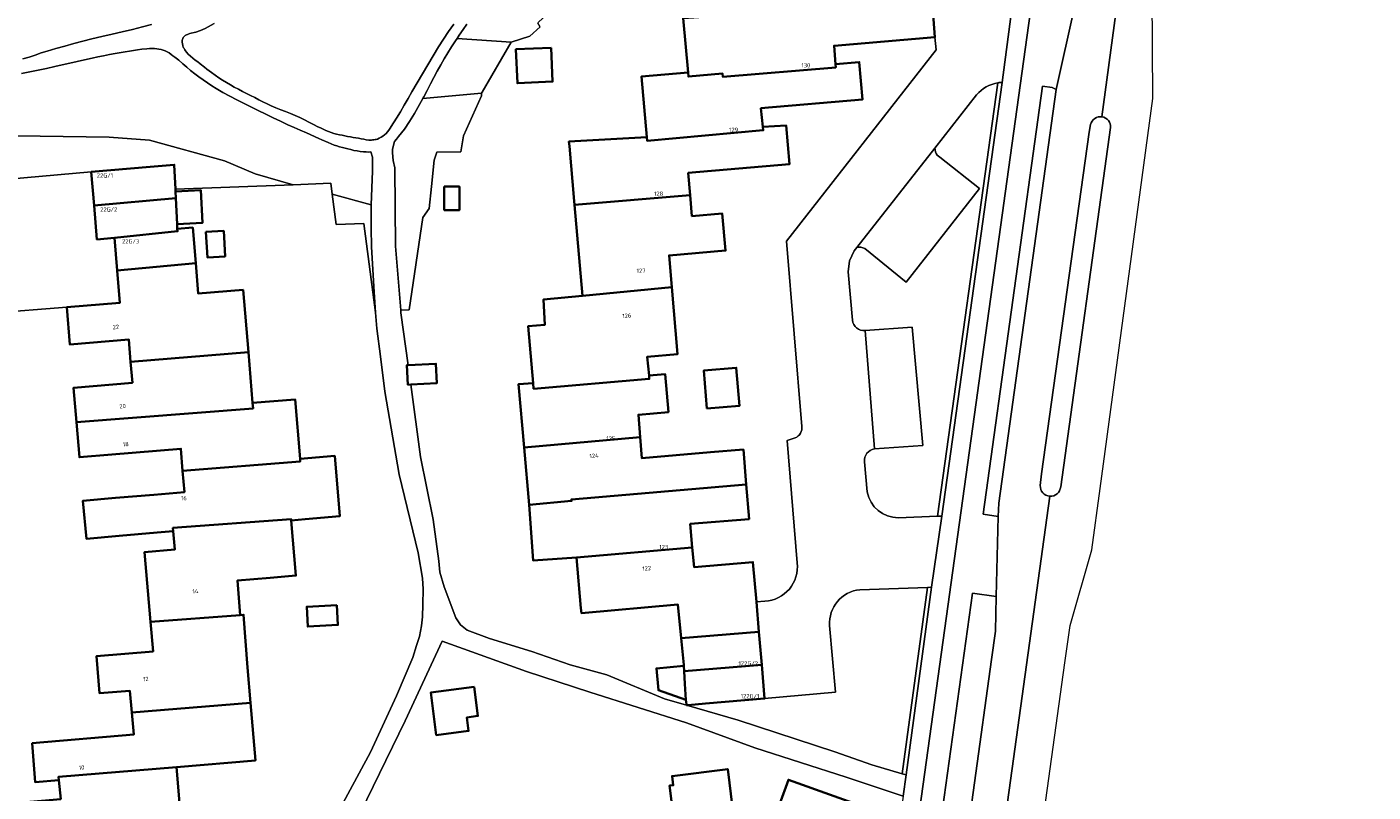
# Model space of a CAD drawing. Header units: metres. Extents: x 197700 to 204338, y 317132 to 325229.
# Tile 744 of 1056: x 203457 to 203571, y 318884 to 318949. Entities that reach past the tile are written whole.
import ezdxf
from ezdxf.enums import TextEntityAlignment as Align

# ---------------------------------------------------------------- set-up
doc = ezdxf.new("R2010")
doc.units = ezdxf.units.M
for name, color, linetype, lineweight in [('B-WE-GR-BEPLANTING_CULTUUR_BOSPLANTSOEN-GV', 90, 'Continuous', 18), ('B-WE-GR-BEPLANTING_CULTUUR_HEESTERS-GV', 90, 'Continuous', 18), ('B-WE-GR-GRAS-GV', 60, 'Continuous', 13), ('B-WE-IE-TERREINAFSCHEIDING_KUNSTMATIG_HEKWERK-G', 20, 'IE-TERREINAFSCHEIDING-KUNSTMATIG', 18), ('B-WE-OG-BEBOUWING-GV', 7, 'Continuous', 35), ('B-WE-OG-BEBOUWING-T18', 10, 'Continuous', 18), ('B-WE-OG-TERREIN_CULTUURSCHEIDING-GV', 7, 'Continuous', 18), ('B-WE-OG-TERREIN_ERF-GV', 7, 'Continuous', 18), ('B-WE-VH-VERHARDING_ASFALT-GV', 252, 'Continuous', 18), ('B-WE-VH-VERHARDING_BETONSTRAATSTEEN-GV', 252, 'Continuous', 18), ('B-WE-VH-VERHARDING_GESLOTEN-GV', 252, 'Continuous', 18), ('B-WE-VH-VERHARDING_OPEN-GV', 252, 'Continuous', 18), ('B-WE-VH-VERHARDING_TEGEL-GV', 252, 'Continuous', 18)]:
    doc.layers.add(name, color=color, linetype=linetype, lineweight=lineweight)
doc.styles.add('NLCS-ISO-M200-T18', font='NLCS-ISO.ttf', dxfattribs={"height": 0.36})
doc.linetypes.add('IE-TERREINAFSCHEIDING-KUNSTMATIG', pattern='A,4,[82,NLCS.SHX,S=0.75,R=90,X=0,Y=0],4,-2', length=10)

msp = doc.modelspace()

# ---------------------------------------------------------------- linework, layer by layer
at = {"layer": 'B-WE-GR-BEPLANTING_CULTUUR_BOSPLANTSOEN-GV'}
msp.add_lwpolyline([(203493.88, 318948.996), (203493.555, 318948.528), (203493.235, 318948.057), (203493.044, 318947.769), (203497.618, 318947.472), (203499.199, 318947.97), (203500.074, 318948.758)], dxfattribs=at)
for points in [[(203490.88, 318935.253), (203491.098, 318937.463), (203491.321, 318938.15), (203493.354, 318938.182), (203493.596, 318939.536), (203495.105, 318942.922), (203495.122, 318943.147), (203490.144, 318942.687), (203489.444, 318941.438), (203489.033, 318940.749), (203488.588, 318940.086), (203488.092, 318939.465), (203487.922, 318939.264), (203487.753, 318939.059), (203487.578, 318938.406), (203487.573, 318938.101), (203487.634, 318937.452), (203487.775, 318936.822), (203487.845, 318930.209), (203488.277, 318924.765), (203488.996, 318924.819), (203490.15, 318932.629), (203490.697, 318933.398)], [(203467.09, 318936.914), (203469.128, 318937.085), (203469.225, 318935.012), (203479.172, 318935.396), (203475.963, 318936.306), (203473.369, 318937.411), (203467.034, 318939.155), (203463.632, 318939.41), (203455.851, 318939.538), (203451.824, 318937.896), (203451.857, 318937.724), (203451.899, 318937.496), (203452.109, 318936.307), (203452.234, 318935.605), (203452.27, 318935.608), (203462.1, 318936.495)], [(203486.152, 318924.591), (203486.029, 318926.297), (203485.817, 318930.14), (203485.772, 318931.727), (203485.778, 318933.681), (203482.479, 318934.585), (203482.82, 318932.035), (203485.155, 318932.125)]]:
    msp.add_lwpolyline(points, close=True, dxfattribs=at)
at = {"layer": 'B-WE-GR-BEPLANTING_CULTUUR_HEESTERS-GV'}
for points in [[(203456.328, 318946.048), (203456.84, 318946.203), (203457.348, 318946.375), (203457.855, 318946.55), (203458.366, 318946.712), (203459.121, 318946.928), (203459.879, 318947.138), (203460.638, 318947.342), (203461.398, 318947.541), (203462.159, 318947.736), (203463.013, 318947.945), (203463.869, 318948.145), (203464.727, 318948.341), (203465.583, 318948.541), (203466.436, 318948.752), (203467.192, 318948.953)], [(203538.786, 318944.024), (203533.693, 318907.336), (203534.046, 318907.351), (203539.147, 318944.061)]]:
    msp.add_lwpolyline(points, dxfattribs=at)
msp.add_lwpolyline([(203539.147, 318944.061, 0.0315625), (203538.786, 318944.024)], format="xyb", dxfattribs=at)
for points in [[(203532.827, 318901.312), (203530.683, 318885.543), (203531.017, 318885.444), (203533.187, 318901.324)], [(203532.489, 318853.443), (203538.244, 318895.211), (203538.576, 318897.601), (203538.643, 318900.545), (203536.627, 318900.835), (203529.876, 318852.069), (203530.528, 318851.974), (203530.941, 318851.997), (203531.314, 318852.177), (203532.108, 318852.777), (203532.364, 318853.072)]]:
    msp.add_lwpolyline(points, close=True, dxfattribs=at)
at = {"layer": 'B-WE-GR-GRAS-GV'}
msp.add_lwpolyline([(203495.122, 318943.147), (203495.171, 318943.231), (203497.618, 318947.472), (203493.044, 318947.769), (203492.908, 318947.565), (203492.585, 318947.069), (203492.269, 318946.569), (203491.96, 318946.065), (203491.66, 318945.556), (203491.363, 318945.018), (203491.081, 318944.472), (203490.805, 318943.923), (203490.524, 318943.377), (203490.229, 318942.838), (203490.144, 318942.687)], close=True, dxfattribs=at)
at = {"layer": 'B-WE-IE-TERREINAFSCHEIDING_KUNSTMATIG_HEKWERK-G'}
for points in [[(203497.618, 318947.472), (203499.199, 318947.97), (203500.074, 318948.758), (203499.866, 318949.087), (203504.52, 318953.508), (203511.638, 318959.657), (203519.038, 318966.147), (203526.706, 318967.085), (203526.803, 318965.773), (203528.336, 318965.901)], [(203495.171, 318943.231), (203497.618, 318947.472)], [(203491.098, 318937.463), (203491.321, 318938.15), (203493.354, 318938.182), (203493.596, 318939.536), (203495.105, 318942.922), (203495.122, 318943.147)], [(203495.122, 318943.147), (203495.171, 318943.231)], [(203488.277, 318924.765), (203487.845, 318930.209), (203487.775, 318936.822)], [(203488.905, 318920.119), (203488.294, 318924.545), (203488.277, 318924.765)], [(203510.602, 318891.879), (203505.708, 318893.897), (203502.608, 318894.75), (203499.361, 318895.875), (203495.779, 318896.994), (203493.897, 318897.698), (203493.343, 318898.138), (203492.933, 318898.731), (203491.94, 318901.355), (203491.576, 318902.615), (203491.498, 318903.538), (203491.03, 318907.048), (203489.949, 318912.351), (203489.131, 318918.478)], [(203530.771, 318883.64), (203525.952, 318885.235), (203518.231, 318887.74), (203512.437, 318889.847), (203504.287, 318892.439), (203498.91, 318894.184), (203491.795, 318896.755), (203488.657, 318890.013), (203482.718, 318877.786), (203478.813, 318869.967), (203477.654, 318867.552)]]:
    msp.add_lwpolyline(points, dxfattribs=at)
at = {"layer": 'B-WE-OG-BEBOUWING-GV'}
for points in [[(203512.616, 318944.556), (203515.506, 318944.801), (203515.53, 318944.522), (203525.078, 318945.331), (203525.057, 318945.6), (203524.933, 318947.166), (203533.465, 318947.879), (203533.253, 318950.558), (203533.231, 318950.837), (203521.447, 318949.859), (203521.41, 318950.29), (203514.835, 318949.908), (203514.857, 318949.658), (203512.182, 318949.503), (203512.588, 318944.892)], [(203500.992, 318946.995), (203498.016, 318946.861), (203498.144, 318943.99), (203501.12, 318944.123)], [(203525.057, 318945.6), (203525.078, 318945.331), (203515.53, 318944.522), (203515.506, 318944.801), (203512.616, 318944.556), (203512.588, 318944.892), (203508.638, 318944.544), (203509.088, 318939.433), (203509.115, 318939.122), (203518.945, 318940.012), (203518.914, 318940.29), (203518.74, 318941.867), (203527.328, 318942.598), (203527.061, 318945.772)], [(203518.914, 318940.29), (203518.945, 318940.012), (203509.115, 318939.122), (203509.088, 318939.433), (203505.554, 318939.228), (203502.511, 318939.051), (203502.544, 318938.67), (203502.955, 318934.004), (203502.981, 318933.704), (203512.762, 318934.523), (203512.603, 318936.401), (203521.174, 318937.138), (203520.891, 318940.41)], [(203462.1, 318936.495), (203462.339, 318933.635), (203469.261, 318934.246), (203469.234, 318934.824), (203469.225, 318935.012), (203469.128, 318937.085), (203467.09, 318936.914)], [(203491.96, 318935.239), (203491.96, 318933.249), (203493.244, 318933.249), (203493.244, 318935.239)], [(203464.064, 318930.896), (203469.404, 318931.452), (203469.382, 318931.666), (203469.364, 318932.056), (203469.261, 318934.246), (203462.339, 318933.635), (203462.579, 318930.771)], [(203469.234, 318934.824), (203469.261, 318934.246), (203469.364, 318932.056), (203471.519, 318932.175), (203471.365, 318934.943)], [(203511.207, 318926.737), (203510.973, 318929.416), (203515.757, 318929.816), (203515.48, 318932.951), (203512.914, 318932.737), (203512.762, 318934.523), (203502.981, 318933.704), (203503.66, 318926.005)], [(203469.404, 318931.452), (203464.064, 318930.896), (203464.29, 318928.142), (203470.938, 318928.753), (203470.684, 318931.776), (203469.382, 318931.666)], [(203471.806, 318931.41), (203471.927, 318929.241), (203473.426, 318929.324), (203473.306, 318931.493)], [(203475.392, 318921.222), (203474.948, 318926.499), (203471.155, 318926.18), (203470.938, 318928.753), (203464.29, 318928.142), (203464.515, 318925.391), (203460.03, 318925.023), (203460.289, 318921.874), (203465.27, 318922.304), (203465.436, 318920.41)], [(203503.66, 318926.005), (203500.357, 318925.684), (203500.482, 318923.541), (203499.056, 318923.416), (203499.481, 318918.592), (203499.521, 318918.122), (203509.306, 318918.961), (203509.28, 318919.24), (203509.133, 318920.832), (203511.703, 318921.057), (203511.207, 318926.737)], [(203475.392, 318921.222), (203465.436, 318920.41), (203465.592, 318918.629), (203460.609, 318918.213), (203460.853, 318915.293), (203475.793, 318916.459), (203475.753, 318916.926)], [(203488.905, 318920.119), (203488.789, 318920.112), (203488.881, 318918.464), (203489.131, 318918.478), (203491.344, 318918.601), (203491.253, 318920.249)], [(203498.714, 318913.167), (203508.527, 318914.015), (203508.384, 318915.924), (203510.924, 318916.153), (203510.635, 318919.362), (203509.28, 318919.24), (203509.306, 318918.961), (203499.521, 318918.122), (203499.481, 318918.592), (203498.243, 318918.52)], [(203514.182, 318916.446), (203516.923, 318916.667), (203516.662, 318919.904), (203513.921, 318919.682)], [(203479.763, 318912.197), (203479.34, 318917.228), (203475.753, 318916.926), (203475.793, 318916.459), (203460.853, 318915.293), (203461.1, 318912.33), (203463.839, 318912.561), (203469.681, 318913.054), (203469.832, 318911.187), (203479.781, 318911.973)], [(203508.527, 318914.015), (203498.714, 318913.167), (203499.141, 318908.311), (203502.727, 318908.627), (203502.716, 318908.761), (203517.504, 318910.033), (203517.259, 318912.984), (203514.494, 318912.751), (203508.659, 318912.258)], [(203469.034, 318906.075), (203469.008, 318906.348), (203479.007, 318907.095), (203479.017, 318906.984), (203480.193, 318907.087), (203483.123, 318907.338), (203482.693, 318912.444), (203479.763, 318912.197), (203479.781, 318911.973), (203469.832, 318911.187), (203469.979, 318909.38), (203467.408, 318909.15), (203464.169, 318908.902), (203461.4, 318908.65), (203461.694, 318905.425), (203464.462, 318905.677), (203467.679, 318905.96)], [(203503.148, 318903.853), (203512.943, 318904.682), (203512.765, 318906.68), (203517.748, 318907.094), (203517.504, 318910.033), (203502.716, 318908.761), (203502.727, 318908.627), (203499.141, 318908.311), (203499.485, 318903.587)], [(203479.017, 318906.984), (203479.007, 318907.095), (203469.008, 318906.348), (203469.034, 318906.075), (203469.187, 318904.523), (203466.616, 318904.306), (203467.125, 318898.386), (203474.697, 318898.971), (203474.477, 318901.91), (203477.226, 318902.122), (203479.411, 318902.306)], [(203512.943, 318904.682), (203503.148, 318903.853), (203503.527, 318899.551), (203503.563, 318899.139), (203511.721, 318899.857), (203511.995, 318897.026), (203518.571, 318897.562), (203518.358, 318900.081), (203518.072, 318903.456), (203513.09, 318903.034)], [(203482.872, 318899.817), (203480.324, 318899.668), (203480.422, 318897.991), (203482.969, 318898.14)], [(203465.533, 318890.732), (203475.579, 318891.54), (203475.327, 318894.541), (203474.983, 318898.993), (203474.697, 318898.971), (203467.125, 318898.386), (203467.339, 318895.899), (203462.537, 318895.485), (203462.807, 318892.348), (203465.36, 318892.561)], [(203518.809, 318894.752), (203518.571, 318897.562), (203511.995, 318897.026), (203512.215, 318894.762), (203512.221, 318894.667), (203512.251, 318894.208)], [(203512.251, 318894.208), (203512.221, 318894.667), (203509.902, 318894.455), (203510.071, 318892.607), (203512.406, 318891.805), (203512.32, 318893.144)], [(203512.443, 318891.342), (203512.58, 318891.354), (203514.065, 318891.48), (203519.05, 318891.902), (203518.809, 318894.752), (203512.251, 318894.208), (203512.32, 318893.144), (203512.406, 318891.805), (203512.418, 318891.626), (203512.438, 318891.396)], [(203494.499, 318892.886), (203490.816, 318892.413), (203491.279, 318888.806), (203494.026, 318889.159), (203493.878, 318890.31), (203494.814, 318890.43)], [(203475.579, 318891.54), (203465.533, 318890.732), (203465.709, 318888.861), (203457.12, 318888.121), (203457.368, 318884.815), (203459.374, 318885.008), (203459.347, 318885.287), (203469.318, 318886.097), (203475.989, 318886.667)], [(203459.374, 318885.008), (203459.531, 318883.388), (203450.975, 318882.658), (203451.256, 318879.458), (203453.269, 318879.634), (203453.251, 318879.913), (203462.786, 318880.795), (203462.816, 318880.445), (203466.933, 318880.796), (203469.744, 318881.033), (203469.318, 318886.097), (203459.347, 318885.287)], [(203520.716, 318869.318), (203519.865, 318876.265), (203517.145, 318875.932), (203516.962, 318877.474), (203516.341, 318882.688), (203515.939, 318885.928), (203511.238, 318885.338), (203511.333, 318884.571), (203511.015, 318884.532), (203511.318, 318882.086), (203512.496, 318872.563), (203514.58, 318872.825), (203515.079, 318868.644)], [(203526.826, 318880.567), (203528.049, 318880.13), (203528.812, 318882.265), (203521.07, 318885.033), (203520.32, 318882.935), (203521.976, 318882.343)]]:
    msp.add_lwpolyline(points, close=True, dxfattribs=at)
at = {"layer": 'B-WE-OG-TERREIN_CULTUURSCHEIDING-GV'}
for points in [[(203472.493, 318949.04), (203471.731, 318948.634), (203471.344, 318948.45), (203470.944, 318948.302), (203470.817, 318948.27), (203470.559, 318948.218), (203470.432, 318948.186), (203470.309, 318948.143), (203470.241, 318948.115), (203470.173, 318948.085), (203470.106, 318948.053), (203470.044, 318948.015), (203469.989, 318947.971), (203469.936, 318947.914), (203469.888, 318947.848), (203469.847, 318947.776), (203469.815, 318947.702), (203469.794, 318947.627), (203469.787, 318947.562), (203469.789, 318947.494), (203469.797, 318947.425), (203469.809, 318947.356), (203469.823, 318947.289), (203469.841, 318947.212), (203469.863, 318947.135), (203469.89, 318947.059), (203469.92, 318946.986), (203469.953, 318946.914), (203470.011, 318946.813), (203470.078, 318946.717), (203470.152, 318946.625), (203470.308, 318946.448), (203470.489, 318946.266), (203470.687, 318946.099), (203470.895, 318945.943), (203471.106, 318945.79), (203471.313, 318945.633), (203471.693, 318945.334), (203471.884, 318945.186), (203472.076, 318945.04), (203472.27, 318944.896), (203472.582, 318944.673), (203472.897, 318944.455), (203473.217, 318944.242), (203473.541, 318944.037), (203473.869, 318943.839), (203474.205, 318943.651), (203474.546, 318943.472), (203474.891, 318943.3), (203475.237, 318943.129), (203475.581, 318942.956), (203475.928, 318942.776), (203476.274, 318942.593), (203476.62, 318942.412), (203476.969, 318942.236), (203477.322, 318942.069), (203477.725, 318941.898), (203478.133, 318941.74), (203478.544, 318941.587), (203478.953, 318941.43), (203479.357, 318941.261), (203479.745, 318941.079), (203480.128, 318940.885), (203480.509, 318940.688), (203480.891, 318940.493), (203481.278, 318940.307), (203481.499, 318940.204), (203481.72, 318940.099), (203481.942, 318939.997), (203482.167, 318939.902), (203482.395, 318939.818), (203482.623, 318939.747), (203482.854, 318939.686), (203483.088, 318939.631), (203483.322, 318939.581), (203483.557, 318939.532), (203483.788, 318939.486), (203484.02, 318939.444), (203484.252, 318939.404), (203484.717, 318939.33), (203484.934, 318939.29), (203485.151, 318939.244), (203485.368, 318939.202), (203485.585, 318939.176), (203485.801, 318939.176), (203485.903, 318939.185), (203486.006, 318939.197), (203486.108, 318939.214), (203486.209, 318939.236), (203486.306, 318939.264), (203486.468, 318939.33), (203486.624, 318939.415), (203486.773, 318939.515), (203486.913, 318939.627), (203487.044, 318939.744), (203487.165, 318939.875), (203487.273, 318940.019), (203487.373, 318940.171), (203487.471, 318940.325), (203487.925, 318941.017), (203488.26, 318941.57), (203488.582, 318942.131), (203488.901, 318942.694), (203489.226, 318943.254), (203489.674, 318944.02), (203490.563, 318945.556), (203491.016, 318946.319), (203491.484, 318947.072), (203491.902, 318947.718), (203492.328, 318948.36), (203492.761, 318948.996)], [(203455.851, 318939.538), (203463.632, 318939.41), (203467.034, 318939.155), (203473.369, 318937.411), (203475.963, 318936.306), (203479.172, 318935.396), (203482.354, 318935.519), (203482.479, 318934.585), (203485.778, 318933.681), (203485.884, 318936.537), (203485.894, 318937.263), (203485.879, 318937.735), (203485.75, 318938.167), (203485.585, 318938.166), (203485.353, 318938.173), (203485.123, 318938.187), (203484.857, 318938.214), (203484.591, 318938.255), (203484.327, 318938.306), (203484.064, 318938.365), (203483.802, 318938.426), (203483.572, 318938.482), (203483.342, 318938.542), (203483.114, 318938.606), (203482.887, 318938.675), (203482.663, 318938.75), (203482.396, 318938.851), (203482.133, 318938.963), (203481.613, 318939.202), (203481.352, 318939.319), (203480.307, 318939.777), (203479.785, 318940.007), (203479.264, 318940.24), (203478.745, 318940.477), (203478.114, 318940.77), (203477.484, 318941.067), (203476.857, 318941.368), (203476.231, 318941.674), (203474.418, 318942.581), (203473.826, 318942.886), (203473.242, 318943.204), (203472.67, 318943.542), (203472.298, 318943.777), (203471.93, 318944.02), (203471.566, 318944.269), (203471.207, 318944.524), (203470.853, 318944.787), (203470.512, 318945.062), (203470.18, 318945.351), (203469.852, 318945.643), (203469.518, 318945.928), (203469.17, 318946.195), (203469.011, 318946.313), (203468.851, 318946.434), (203468.69, 318946.549), (203468.523, 318946.653), (203468.348, 318946.738), (203468.179, 318946.797), (203468.004, 318946.842), (203467.824, 318946.875), (203467.643, 318946.9), (203467.463, 318946.918), (203467.246, 318946.927), (203467.029, 318946.921), (203466.81, 318946.905), (203466.374, 318946.862), (203466.023, 318946.823), (203465.673, 318946.771), (203465.325, 318946.713), (203464.976, 318946.65), (203464.136, 318946.502), (203463.644, 318946.411), (203463.153, 318946.316), (203462.663, 318946.218), (203462.173, 318946.117), (203461.541, 318945.98), (203460.91, 318945.835), (203460.28, 318945.687), (203459.649, 318945.54), (203459.018, 318945.398), (203458.313, 318945.244), (203457.607, 318945.092), (203456.9, 318944.944), (203456.193, 318944.802)], [(203536.987, 318942.995), (203533.459, 318938.496)], [(203533.693, 318907.336), (203538.786, 318944.024)], [(203533.641, 318937.9), (203533.874, 318937.733), (203537.232, 318935.072), (203531.04, 318927.155), (203527.527, 318929.991)], [(203526.857, 318930.078), (203526.632, 318929.79), (203526.23, 318928.951), (203526.138, 318928.026), (203526.484, 318923.928)], [(203527.559, 318923.052), (203531.549, 318923.34), (203532.442, 318913.332), (203528.359, 318913.029)], [(203527.503, 318911.945), (203527.735, 318909.392)], [(203530.367, 318907.198), (203533.693, 318907.336)], [(203512.58, 318891.354), (203512.443, 318891.342), (203516.822, 318890.085), (203524.985, 318887.395), (203528.14, 318886.293), (203530.683, 318885.543), (203532.827, 318901.312), (203527.12, 318901.117)], [(203524.556, 318898.074), (203525.045, 318892.435), (203519.05, 318891.902), (203514.065, 318891.48), (203512.58, 318891.354)]]:
    msp.add_lwpolyline(points, dxfattribs=at)
for points in [[(203538.786, 318944.024, 0.1808006), (203536.987, 318942.995)], [(203533.459, 318938.496, 0.1401667), (203533.641, 318937.9)], [(203527.527, 318929.991, 0.2012019), (203526.857, 318930.078)], [(203526.484, 318923.928, 0.406361), (203527.559, 318923.052)], [(203528.359, 318913.029, 0.411353), (203527.503, 318911.945)], [(203527.735, 318909.392, 0.3576713), (203530.367, 318907.198)], [(203527.12, 318901.117, 0.409324), (203524.556, 318898.074)]]:
    msp.add_lwpolyline(points, format="xyb", dxfattribs=at)
at = {"layer": 'B-WE-OG-TERREIN_ERF-GV'}
for points in [[(203500.074, 318948.758), (203499.199, 318947.97), (203497.618, 318947.472), (203495.171, 318943.231), (203495.122, 318943.147), (203495.105, 318942.922), (203493.596, 318939.536), (203493.354, 318938.182), (203491.321, 318938.15), (203491.098, 318937.463), (203490.88, 318935.253), (203490.697, 318933.398), (203490.15, 318932.629), (203488.996, 318924.819), (203488.277, 318924.765), (203488.294, 318924.545), (203488.905, 318920.119), (203491.253, 318920.249), (203491.344, 318918.601), (203489.131, 318918.478), (203489.949, 318912.351), (203491.03, 318907.048), (203491.498, 318903.538), (203491.576, 318902.615), (203491.94, 318901.355), (203492.933, 318898.731), (203493.343, 318898.138), (203493.897, 318897.698), (203495.779, 318896.994), (203499.361, 318895.875), (203502.608, 318894.75), (203505.708, 318893.897), (203510.602, 318891.879), (203512.443, 318891.342), (203512.438, 318891.396), (203512.418, 318891.626), (203512.406, 318891.805), (203510.071, 318892.607), (203509.902, 318894.455), (203512.221, 318894.667), (203512.215, 318894.762), (203511.995, 318897.026), (203511.721, 318899.857), (203503.563, 318899.139), (203503.527, 318899.551), (203503.148, 318903.853), (203499.485, 318903.587), (203499.141, 318908.311), (203498.714, 318913.167), (203498.243, 318918.52), (203499.481, 318918.592), (203499.056, 318923.416), (203500.482, 318923.541), (203500.357, 318925.684), (203503.66, 318926.005), (203502.981, 318933.704), (203502.955, 318934.004), (203502.544, 318938.67), (203502.511, 318939.051), (203505.554, 318939.228), (203509.088, 318939.433), (203508.638, 318944.544), (203512.588, 318944.892), (203512.182, 318949.503)], [(203522.213, 318914.939), (203520.899, 318930.629), (203533.58, 318946.816), (203533.465, 318947.879), (203524.933, 318947.166), (203525.057, 318945.6), (203527.061, 318945.772), (203527.328, 318942.598), (203518.74, 318941.867), (203518.914, 318940.29), (203520.891, 318940.41), (203521.174, 318937.138), (203512.603, 318936.401), (203512.762, 318934.523), (203512.914, 318932.737), (203515.48, 318932.951), (203515.757, 318929.816), (203510.973, 318929.416), (203511.207, 318926.737), (203511.703, 318921.057), (203509.133, 318920.832), (203509.28, 318919.24)], [(203480.923, 318878.469), (203485.712, 318887.379), (203487.927, 318892.141), (203489.291, 318895.385), (203489.617, 318896.408), (203489.858, 318897.156), (203490.025, 318898.046), (203490.119, 318898.808), (203490.155, 318899.857), (203490.178, 318901.17), (203490.123, 318902.095), (203489.743, 318904.242), (203488.152, 318910.869), (203486.945, 318917.886), (203486.568, 318920.861), (203486.252, 318923.214), (203486.152, 318924.591), (203485.155, 318932.125), (203482.82, 318932.035), (203482.479, 318934.585), (203482.354, 318935.519), (203479.172, 318935.396), (203469.225, 318935.012), (203469.234, 318934.824), (203471.365, 318934.943), (203471.519, 318932.175), (203469.364, 318932.056), (203469.382, 318931.666), (203470.684, 318931.776), (203470.938, 318928.753), (203471.155, 318926.18), (203474.948, 318926.499), (203475.392, 318921.222), (203475.753, 318916.926), (203479.34, 318917.228), (203479.763, 318912.197), (203482.693, 318912.444), (203483.123, 318907.338), (203480.193, 318907.087), (203479.017, 318906.984), (203479.411, 318902.306), (203477.226, 318902.122), (203474.477, 318901.91), (203474.697, 318898.971), (203474.983, 318898.993), (203475.327, 318894.541), (203475.579, 318891.54), (203475.989, 318886.667), (203469.318, 318886.097), (203469.744, 318881.033)], [(203459.531, 318883.388), (203459.374, 318885.008), (203457.368, 318884.815), (203457.12, 318888.121), (203465.709, 318888.861), (203465.533, 318890.732), (203465.36, 318892.561), (203462.807, 318892.348), (203462.537, 318895.485), (203467.339, 318895.899), (203467.125, 318898.386), (203466.616, 318904.306), (203469.187, 318904.523), (203469.034, 318906.075), (203467.679, 318905.96), (203464.462, 318905.677), (203461.694, 318905.425), (203461.4, 318908.65), (203464.169, 318908.902), (203467.408, 318909.15), (203469.979, 318909.38), (203469.832, 318911.187), (203469.681, 318913.054), (203463.839, 318912.561), (203461.1, 318912.33), (203460.853, 318915.293), (203460.609, 318918.213), (203465.592, 318918.629), (203465.436, 318920.41), (203465.27, 318922.304), (203460.289, 318921.874), (203460.03, 318925.023), (203453.624, 318924.516)], [(203509.28, 318919.24), (203510.635, 318919.362), (203510.924, 318916.153), (203508.384, 318915.924), (203508.527, 318914.015), (203508.659, 318912.258), (203514.494, 318912.751), (203517.259, 318912.984), (203517.504, 318910.033), (203517.748, 318907.094), (203512.765, 318906.68), (203512.943, 318904.682), (203513.09, 318903.034), (203518.072, 318903.456), (203518.358, 318900.081), (203519.09, 318900.143)], [(203521.805, 318903.382), (203520.956, 318913.758), (203521.651, 318913.961)], [(203530.771, 318883.64), (203525.952, 318885.235), (203518.231, 318887.74), (203512.437, 318889.847), (203504.287, 318892.439), (203498.91, 318894.184), (203491.795, 318896.755), (203488.657, 318890.013), (203482.718, 318877.786)], [(203511.318, 318882.086), (203511.015, 318884.532), (203511.333, 318884.571), (203511.238, 318885.338), (203515.939, 318885.928), (203516.341, 318882.688)]]:
    msp.add_lwpolyline(points, dxfattribs=at)
for points in [[(203498.016, 318946.861), (203500.992, 318946.995), (203501.12, 318944.123), (203498.144, 318943.99)], [(203491.96, 318935.239), (203493.244, 318935.239), (203493.244, 318933.249), (203491.96, 318933.249)], [(203471.806, 318931.41), (203473.306, 318931.493), (203473.426, 318929.324), (203471.927, 318929.241)], [(203514.182, 318916.446), (203513.921, 318919.682), (203516.662, 318919.904), (203516.923, 318916.667)], [(203482.872, 318899.817), (203482.969, 318898.14), (203480.422, 318897.991), (203480.324, 318899.668)], [(203494.499, 318892.886), (203494.814, 318890.43), (203493.878, 318890.31), (203494.026, 318889.159), (203491.279, 318888.806), (203490.816, 318892.413)], [(203521.976, 318882.343), (203520.32, 318882.935), (203521.07, 318885.033), (203528.812, 318882.265), (203528.049, 318880.13), (203526.826, 318880.567)]]:
    msp.add_lwpolyline(points, close=True, dxfattribs=at)
for points in [[(203521.651, 318913.961, 0.3153748), (203522.213, 318914.939)], [(203519.09, 318900.143, 0.4336107), (203521.805, 318903.382)]]:
    msp.add_lwpolyline(points, format="xyb", dxfattribs=at)
at = {"layer": 'B-WE-VH-VERHARDING_ASFALT-GV'}
for points in [[(203543.172, 318909.034), (203533.559, 318839.494), (203536.746, 318839.1), (203540.517, 318866.383), (203544.459, 318894.913), (203544.896, 318898.078), (203546.727, 318904.48), (203547.428, 318909.677), (203551.886, 318942.688), (203551.828, 318951.493), (203556.464, 318985.628), (203558.354, 318999.54), (203562.978, 319033.582), (203570.522, 319086.832), (203565.577, 319086.646), (203565.191, 319086.634), (203564.059, 319086.609), (203564.059, 319074.361)], [(203564.046, 319071.926), (203562.976, 319058.473), (203561.167, 319042.441), (203548.768, 318949.923), (203547.592, 318941.146)], [(203539.147, 318944.061), (203540.08, 318951.168), (203536.242, 318950.823), (203533.253, 318950.558), (203533.465, 318947.879), (203533.58, 318946.816), (203520.899, 318930.629), (203522.213, 318914.939)], [(203526.484, 318923.928), (203526.138, 318928.026), (203526.23, 318928.951), (203526.632, 318929.79), (203526.857, 318930.078), (203533.459, 318938.496), (203536.987, 318942.995)], [(203548.327, 318940.238), (203544.102, 318909.816)], [(203528.359, 318913.029), (203527.559, 318923.052)], [(203521.651, 318913.961), (203520.956, 318913.758), (203521.805, 318903.382)], [(203527.735, 318909.392), (203527.503, 318911.945)], [(203527.12, 318901.117), (203532.827, 318901.312), (203533.187, 318901.324), (203534.046, 318907.351), (203533.693, 318907.336), (203530.367, 318907.198)], [(203519.09, 318900.143), (203518.358, 318900.081), (203518.571, 318897.562)], [(203518.571, 318897.562), (203518.809, 318894.752), (203519.05, 318891.902), (203525.045, 318892.435), (203524.556, 318898.074)]]:
    msp.add_lwpolyline(points, dxfattribs=at)
for points in [[(203536.987, 318942.995, -0.1808006), (203538.786, 318944.024)], [(203538.786, 318944.024, -0.0315625), (203539.147, 318944.061)], [(203547.592, 318941.146, -0.3915675), (203548.327, 318940.238)], [(203527.559, 318923.052, -0.406361), (203526.484, 318923.928)], [(203522.213, 318914.939, -0.3153748), (203521.651, 318913.961)], [(203527.503, 318911.945, -0.411353), (203528.359, 318913.029)], [(203530.367, 318907.198, -0.3576713), (203527.735, 318909.392)], [(203544.102, 318909.816, -0.4082054), (203543.172, 318909.034)], [(203521.805, 318903.382, -0.4336107), (203519.09, 318900.143)], [(203524.556, 318898.074, -0.409324), (203527.12, 318901.117)]]:
    msp.add_lwpolyline(points, format="xyb", dxfattribs=at)
at = {"layer": 'B-WE-VH-VERHARDING_BETONSTRAATSTEEN-GV'}
for points in [[(203533.459, 318938.496), (203526.857, 318930.078)], [(203527.527, 318929.991), (203531.04, 318927.155), (203537.232, 318935.072), (203533.874, 318937.733), (203533.641, 318937.9)], [(203462.339, 318933.635), (203462.1, 318936.495), (203452.27, 318935.608), (203453.176, 318924.037)], [(203453.624, 318924.516), (203460.03, 318925.023), (203464.515, 318925.391), (203464.29, 318928.142), (203464.064, 318930.896), (203462.579, 318930.771), (203462.339, 318933.635)]]:
    msp.add_lwpolyline(points, dxfattribs=at)
for points in [[(203533.641, 318937.9, -0.1401667), (203533.459, 318938.496)], [(203526.857, 318930.078, -0.2012019), (203527.527, 318929.991)]]:
    msp.add_lwpolyline(points, format="xyb", dxfattribs=at)
msp.add_lwpolyline([(203528.359, 318913.029), (203532.442, 318913.332), (203531.549, 318923.34), (203527.559, 318923.052)], close=True, dxfattribs=at)
at = {"layer": 'B-WE-VH-VERHARDING_GESLOTEN-GV'}
for points in [[(203547.592, 318941.146), (203548.768, 318949.923), (203545.255, 318950.42), (203543.723, 318943.444), (203538.858, 318908.429), (203538.805, 318907.32), (203538.643, 318900.545), (203538.576, 318897.601), (203538.244, 318895.211), (203532.489, 318853.443), (203530.679, 318839.909), (203530.671, 318839.851), (203533.559, 318839.494), (203543.172, 318909.034)], [(203467.192, 318948.953), (203466.436, 318948.752), (203465.583, 318948.541), (203464.727, 318948.341), (203463.869, 318948.145), (203463.013, 318947.945), (203462.159, 318947.736), (203461.398, 318947.541), (203460.638, 318947.342), (203459.879, 318947.138), (203459.121, 318946.928), (203458.366, 318946.712), (203457.855, 318946.55), (203457.348, 318946.375), (203456.84, 318946.203), (203456.328, 318946.048)], [(203492.761, 318948.996), (203492.328, 318948.36), (203491.902, 318947.718), (203491.484, 318947.072), (203491.016, 318946.319), (203490.563, 318945.556), (203489.674, 318944.02), (203489.226, 318943.254), (203488.901, 318942.694), (203488.582, 318942.131), (203488.26, 318941.57), (203487.925, 318941.017), (203487.471, 318940.325), (203487.373, 318940.171), (203487.273, 318940.019), (203487.165, 318939.875), (203487.044, 318939.744), (203486.913, 318939.627), (203486.773, 318939.515), (203486.624, 318939.415), (203486.468, 318939.33), (203486.306, 318939.264), (203486.209, 318939.236), (203486.108, 318939.214), (203486.006, 318939.197), (203485.903, 318939.185), (203485.801, 318939.176), (203485.585, 318939.176), (203485.368, 318939.202), (203485.151, 318939.244), (203484.934, 318939.29), (203484.717, 318939.33), (203484.252, 318939.404), (203484.02, 318939.444), (203483.788, 318939.486), (203483.557, 318939.532), (203483.322, 318939.581), (203483.088, 318939.631), (203482.854, 318939.686), (203482.623, 318939.747), (203482.395, 318939.818), (203482.167, 318939.902), (203481.942, 318939.997), (203481.72, 318940.099), (203481.499, 318940.204), (203481.278, 318940.307), (203480.891, 318940.493), (203480.509, 318940.688), (203480.128, 318940.885), (203479.745, 318941.079), (203479.357, 318941.261), (203478.953, 318941.43), (203478.544, 318941.587), (203478.133, 318941.74), (203477.725, 318941.898), (203477.322, 318942.069), (203476.969, 318942.236), (203476.62, 318942.412), (203476.274, 318942.593), (203475.928, 318942.776), (203475.581, 318942.956), (203475.237, 318943.129), (203474.891, 318943.3), (203474.546, 318943.472), (203474.205, 318943.651), (203473.869, 318943.839), (203473.541, 318944.037), (203473.217, 318944.242), (203472.897, 318944.455), (203472.582, 318944.673), (203472.27, 318944.896), (203472.076, 318945.04), (203471.884, 318945.186), (203471.693, 318945.334), (203471.313, 318945.633), (203471.106, 318945.79), (203470.895, 318945.943), (203470.687, 318946.099), (203470.489, 318946.266), (203470.308, 318946.448), (203470.152, 318946.625), (203470.078, 318946.717), (203470.011, 318946.813), (203469.953, 318946.914), (203469.92, 318946.986), (203469.89, 318947.059), (203469.863, 318947.135), (203469.841, 318947.212), (203469.823, 318947.289), (203469.809, 318947.356), (203469.797, 318947.425), (203469.789, 318947.494), (203469.787, 318947.562), (203469.794, 318947.627), (203469.815, 318947.702), (203469.847, 318947.776), (203469.888, 318947.848), (203469.936, 318947.914), (203469.989, 318947.971), (203470.044, 318948.015), (203470.106, 318948.053), (203470.173, 318948.085), (203470.241, 318948.115), (203470.309, 318948.143), (203470.432, 318948.186), (203470.559, 318948.218), (203470.817, 318948.27), (203470.944, 318948.302), (203471.344, 318948.45), (203471.731, 318948.634), (203472.493, 318949.04)], [(203482.718, 318877.786), (203488.657, 318890.013), (203491.795, 318896.755), (203498.91, 318894.184), (203504.287, 318892.439), (203512.437, 318889.847), (203518.231, 318887.74), (203525.952, 318885.235), (203530.771, 318883.64), (203531.017, 318885.444), (203530.683, 318885.543), (203528.14, 318886.293), (203524.985, 318887.395), (203516.822, 318890.085), (203512.443, 318891.342), (203510.602, 318891.879), (203505.708, 318893.897), (203502.608, 318894.75), (203499.361, 318895.875), (203495.779, 318896.994), (203493.897, 318897.698), (203493.343, 318898.138), (203492.933, 318898.731), (203491.94, 318901.355), (203491.576, 318902.615), (203491.498, 318903.538), (203491.03, 318907.048), (203489.949, 318912.351), (203489.131, 318918.478), (203488.881, 318918.464), (203488.789, 318920.112), (203488.905, 318920.119), (203488.294, 318924.545), (203488.277, 318924.765), (203487.845, 318930.209), (203487.775, 318936.822), (203487.634, 318937.452), (203487.573, 318938.101), (203487.578, 318938.406), (203487.753, 318939.059), (203487.922, 318939.264), (203488.092, 318939.465), (203488.588, 318940.086), (203489.033, 318940.749), (203489.444, 318941.438), (203490.144, 318942.687), (203490.229, 318942.838), (203490.524, 318943.377), (203490.805, 318943.923), (203491.081, 318944.472), (203491.363, 318945.018), (203491.66, 318945.556), (203491.96, 318946.065), (203492.269, 318946.569), (203492.585, 318947.069), (203492.908, 318947.565), (203493.044, 318947.769), (203493.235, 318948.057), (203493.555, 318948.528), (203493.88, 318948.996)], [(203456.193, 318944.802), (203456.9, 318944.944), (203457.607, 318945.092), (203458.313, 318945.244), (203459.018, 318945.398), (203459.649, 318945.54), (203460.28, 318945.687), (203460.91, 318945.835), (203461.541, 318945.98), (203462.173, 318946.117), (203462.663, 318946.218), (203463.153, 318946.316), (203463.644, 318946.411), (203464.136, 318946.502), (203464.976, 318946.65), (203465.325, 318946.713), (203465.673, 318946.771), (203466.023, 318946.823), (203466.374, 318946.862), (203466.81, 318946.905), (203467.029, 318946.921), (203467.246, 318946.927), (203467.463, 318946.918), (203467.643, 318946.9), (203467.824, 318946.875), (203468.004, 318946.842), (203468.179, 318946.797), (203468.348, 318946.738), (203468.523, 318946.653), (203468.69, 318946.549), (203468.851, 318946.434), (203469.011, 318946.313), (203469.17, 318946.195), (203469.518, 318945.928), (203469.852, 318945.643), (203470.18, 318945.351), (203470.512, 318945.062), (203470.853, 318944.787), (203471.207, 318944.524), (203471.566, 318944.269), (203471.93, 318944.02), (203472.298, 318943.777), (203472.67, 318943.542), (203473.242, 318943.204), (203473.826, 318942.886), (203474.418, 318942.581), (203476.231, 318941.674), (203476.857, 318941.368), (203477.484, 318941.067), (203478.114, 318940.77), (203478.745, 318940.477), (203479.264, 318940.24), (203479.785, 318940.007), (203480.307, 318939.777), (203481.352, 318939.319), (203481.613, 318939.202), (203482.133, 318938.963), (203482.396, 318938.851), (203482.663, 318938.75), (203482.887, 318938.675), (203483.114, 318938.606), (203483.342, 318938.542), (203483.572, 318938.482), (203483.802, 318938.426), (203484.064, 318938.365), (203484.327, 318938.306), (203484.591, 318938.255), (203484.857, 318938.214), (203485.123, 318938.187), (203485.353, 318938.173), (203485.585, 318938.166), (203485.75, 318938.167), (203485.879, 318937.735), (203485.894, 318937.263), (203485.884, 318936.537), (203485.778, 318933.681), (203485.772, 318931.727), (203485.817, 318930.14), (203486.029, 318926.297), (203486.152, 318924.591), (203486.252, 318923.214), (203486.568, 318920.861), (203486.945, 318917.886), (203488.152, 318910.869), (203489.743, 318904.242), (203490.123, 318902.095), (203490.178, 318901.17), (203490.155, 318899.857), (203490.119, 318898.808), (203490.025, 318898.046), (203489.858, 318897.156), (203489.617, 318896.408), (203489.291, 318895.385), (203487.927, 318892.141), (203485.712, 318887.379), (203480.923, 318878.469)], [(203542.371, 318909.948), (203542.486, 318910.936), (203546.507, 318939.838), (203546.63, 318940.482)]]:
    msp.add_lwpolyline(points, dxfattribs=at)
for points in [[(203546.63, 318940.482, -0.3920557), (203547.592, 318941.146)], [(203543.172, 318909.034, -0.4085511), (203542.371, 318909.948)]]:
    msp.add_lwpolyline(points, format="xyb", dxfattribs=at)
at = {"layer": 'B-WE-VH-VERHARDING_OPEN-GV'}
msp.add_lwpolyline([(203538.805, 318907.32), (203538.858, 318908.429), (203543.723, 318943.444), (203543.379, 318943.629), (203542.572, 318943.735), (203537.542, 318907.516)], close=True, dxfattribs=at)
for points in [[(203547.592, 318941.146, 0.3920557), (203546.63, 318940.482)], [(203548.327, 318940.238, 0.3915675), (203547.592, 318941.146)], [(203542.371, 318909.948, 0.4085511), (203543.172, 318909.034)], [(203543.172, 318909.034, 0.4082054), (203544.102, 318909.816)]]:
    msp.add_lwpolyline(points, format="xyb", dxfattribs=at)
for points in [[(203546.63, 318940.482), (203546.507, 318939.838), (203542.486, 318910.936), (203542.371, 318909.948)], [(203544.102, 318909.816), (203548.327, 318940.238)]]:
    msp.add_lwpolyline(points, dxfattribs=at)
at = {"layer": 'B-WE-VH-VERHARDING_TEGEL-GV'}
for points in [[(203540.08, 318951.168), (203539.147, 318944.061), (203534.046, 318907.351), (203533.187, 318901.324), (203531.017, 318885.444), (203530.771, 318883.64), (203528.949, 318870.301), (203527.516, 318859.815), (203527.224, 318857.685), (203526.154, 318849.832), (203527.745, 318850.507), (203541.659, 318950.903)], [(203527.745, 318850.507), (203529.876, 318852.069), (203536.627, 318900.835), (203538.643, 318900.545), (203538.805, 318907.32), (203537.542, 318907.516), (203542.572, 318943.735), (203543.379, 318943.629), (203543.723, 318943.444), (203545.255, 318950.42), (203544.953, 318950.438), (203543.529, 318950.639), (203541.659, 318950.903)]]:
    msp.add_lwpolyline(points, close=True, dxfattribs=at)

# ---------------------------------------------------------------- texts
at = {"layer": 'B-WE-OG-BEBOUWING-T18', "style": 'NLCS-ISO-M200-T18'}
for s, p in [('130', (203522.544, 318945.504)), ('129', (203516.432, 318940.044)), ('22G/1', (203463.265, 318936.183)), ('128', (203510.086, 318934.642)), ('22G/2', (203463.584, 318933.304)), ('22G/3', (203465.439, 318930.607)), ('127', (203508.609, 318928.121)), ('125', (203506.056, 318913.92)), ('16', (203469.941, 318908.866)), ('123', (203510.527, 318904.726)), ('122G/2', (203517.674, 318894.876)), ('122G/1', (203517.823, 318892.104))]:
    msp.add_text(s, height=0.36, dxfattribs=at).set_placement(p, align=Align.MIDDLE)
for s, rotation, p in [('126', 4.9, (203507.404, 318924.311)), ('22', 4.7, (203464.181, 318923.355)), ('20', 4.7, (203464.753, 318916.654)), ('18', 4.7, (203465.022, 318913.432)), ('124', 4.3, (203504.633, 318912.456)), ('122', 5.1, (203509.084, 318902.927)), ('14', 4.9, (203470.916, 318900.988)), ('12', 4.9, (203466.718, 318893.559)), ('10', 4.2, (203461.285, 318886.067))]:
    msp.add_text(s, height=0.36, rotation=rotation, dxfattribs=at).set_placement(p, align=Align.MIDDLE)

doc.saveas('drawing.dxf')
